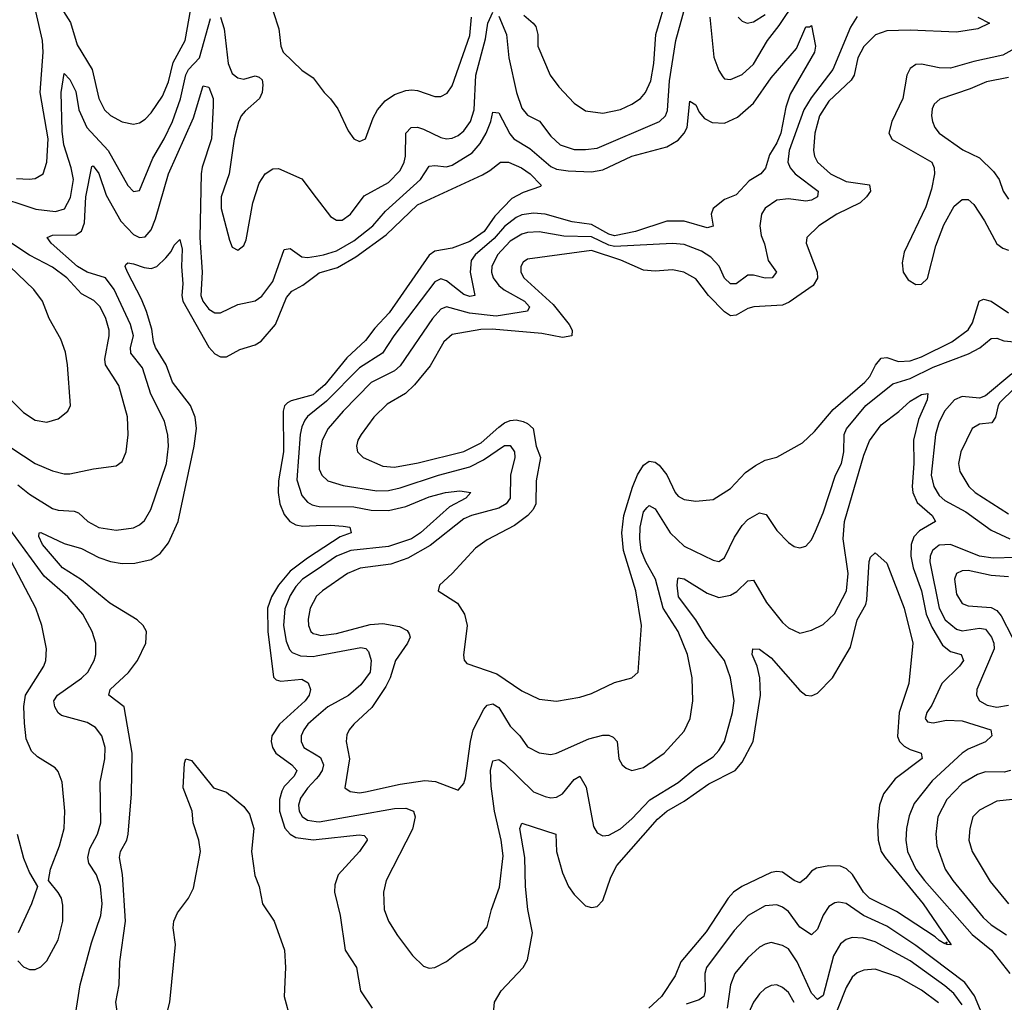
# Model space of a CAD drawing. Header units: inches. Extents: x 1694797 to 1849917, y 907313 to 1017959.
# Tile 350 of 656: x 1718977 to 1722375, y 993950 to 997342. Entities that reach past the tile are written whole.
import ezdxf

# ---------------------------------------------------------------- set-up
doc = ezdxf.new("R2010")
doc.units = ezdxf.units.IN
doc.header["$MEASUREMENT"] = 0
doc.layers.add('B7919', color=7, linetype='Continuous')
doc.layers.add('B7929', color=7, linetype='Continuous')

msp = doc.modelspace()

# ---------------------------------------------------------------- linework, layer by layer
at = {"layer": 'B7919', "color": 5}
for points, elevation in [([(1719090, 997431.3), (1719152.3, 997332.3), (1719174.8, 997254.8), (1719227.2, 997170), (1719250.1, 997070.1), (1719270, 997030.2), (1719290, 997011), (1719330, 996988.5), (1719370, 996981.2), (1719390, 996985.8), (1719410, 996998.6), (1719430, 997019.7), (1719470, 997077.6), (1719490, 997126.9), (1719506.1, 997193.9), (1719548.2, 997270), (1719586.8, 997490)], 780), ([(1718966.1, 996793.9), (1719009.1, 996790.9), (1719030, 996793.2), (1719057.2, 996810), (1719070.4, 996849.6), (1719074.6, 996930), (1719047.1, 997090), (1719057.4, 997230), (1719055.6, 997270), (1719032.5, 997370)], 780), ([(1719670, 997350.6), (1719682.2, 997310), (1719696.6, 997190), (1719710, 997155.9), (1719730, 997141), (1719750, 997136.8), (1719790, 997148.1), (1719803.7, 997143.7), (1719813.4, 997133.4), (1719816.4, 997116.4), (1719813.2, 997090), (1719804.6, 997070), (1719754.4, 997025.6), (1719741.3, 997010), (1719732.2, 996987.8), (1719716.8, 996930), (1719699.2, 996810), (1719671.6, 996730), (1719672.3, 996690), (1719700.6, 996580.6), (1719710, 996556.3), (1719730, 996546), (1719750, 996562), (1719758.3, 996581.7), (1719781.7, 996710), (1719802.8, 996777.2), (1719823.6, 996810), (1719850, 996826.4), (1719870, 996828), (1719950, 996792.2), (1720000, 996727.2)], 760), ([(1719852, 997370), (1719871.6, 997310), (1719878, 997250), (1719886.2, 997230), (1719950, 997167.7), (1719990, 997140.5), (1720000, 997127.3)], 780), ([(1718878, 996738), (1719032, 996688), (1719100.3, 996679.7), (1719131.1, 996688.9), (1719151.9, 996728.1), (1719161.9, 996790), (1719154.6, 996830), (1719129.2, 996909.2), (1719123, 996957), (1719119.9, 997090), (1719130, 997155.5), (1719150, 997134.9), (1719170, 997093.8), (1719181, 997030), (1719208.7, 996970), (1719282.1, 996890), (1719350, 996769), (1719370, 996748.9), (1719390, 996752.4), (1719436.4, 996863.6), (1719475.3, 996930), (1719504, 996990), (1719531.8, 997068.2), (1719550, 997151.6), (1719559.9, 997170), (1719597.9, 997210), (1719634.9, 997345.1)], 760), ([(1718970, 995736.4), (1719010, 995703.6), (1719090, 995654.7), (1719110, 995649.1), (1719165.2, 995645.2), (1719179.6, 995639.6), (1719212.4, 995610), (1719250, 995588.9), (1719310, 995579.8), (1719370, 995587.8), (1719390, 995597.5), (1719407.2, 995612.8), (1719429.4, 995650.6), (1719483.2, 995810), (1719490.9, 995870), (1719488, 995908), (1719476.4, 995956.4), (1719429.6, 996049.6), (1719400.2, 996140.2), (1719360.2, 996190), (1719359.7, 996210), (1719369.6, 996250), (1719358.7, 996290), (1719302.6, 996410), (1719272.5, 996450), (1719210, 996470.5), (1719176, 996490), (1719085.8, 996570), (1719071.2, 996590), (1719090, 996597.9), (1719170, 996598.5), (1719190, 996611.1), (1719200.1, 996639.9), (1719205.1, 996730), (1719225.6, 996834.4), (1719230, 996836.9), (1719250, 996810.2), (1719275.7, 996735.7), (1719326.2, 996646.2), (1719370, 996600.5), (1719390, 996590.2), (1719410, 996592), (1719430, 996615.8), (1719445.8, 996654.2), (1719490, 996809.1), (1719577.1, 997002.9), (1719608.7, 997110), (1719610, 997112.9), (1719630, 997108.5), (1719644.4, 997070), (1719644.8, 997044.8), (1719638.2, 996930), (1719606.9, 996833.1), (1719603.3, 996810), (1719598.5, 996590), (1719606.3, 996470), (1719601.7, 996390), (1719608.8, 996370), (1719630, 996342), (1719650, 996330.1), (1719670, 996330.1), (1719730, 996358.4), (1719790, 996371), (1719812.9, 996387.1), (1719850, 996437.6), (1719890, 996548.8), (1719910, 996551.6), (1719950, 996522.9), (1719970, 996520.5), (1720000, 996525.6)], 740), ([(1718950, 995863.1), (1719030, 995810.1), (1719090, 995784), (1719130, 995773.8), (1719150, 995773.8), (1719231.5, 995791.5), (1719310, 995801.3), (1719330, 995816.3), (1719344.4, 995850), (1719351.6, 995908.4), (1719349, 995971), (1719318.7, 996078.7), (1719272.5, 996150), (1719270.8, 996170), (1719285.9, 996250), (1719285.4, 996270), (1719273.8, 996310), (1719254.6, 996350), (1719232.2, 996372.2), (1719190, 996395.7), (1719139.1, 996450), (1719090, 996487.2), (1719010, 996528.3), (1718918.1, 996590)], 760), ([(1719313.8, 993910), (1719308, 993950), (1719320.5, 994010), (1719321.8, 994090), (1719342.3, 994230), (1719331.7, 994391.7), (1719321.3, 994450), (1719324.9, 994470), (1719347, 994510), (1719351.3, 994530), (1719362.4, 994670), (1719365.4, 994810), (1719337.2, 994970), (1719284.8, 995010), (1719288.5, 995030), (1719351.9, 995088.1), (1719383, 995130), (1719412.1, 995190), (1719414, 995230), (1719402.9, 995250), (1719381.7, 995270), (1719287.4, 995327.4), (1719190, 995407.8), (1719124.5, 995450), (1719055.9, 995530), (1719042.4, 995557.6), (1719043.7, 995570), (1719050, 995571.4), (1719130, 995533.2), (1719190, 995516), (1719250, 995485.4), (1719290, 995471), (1719330, 995464.3), (1719373.8, 995466.2), (1719430, 995477.8), (1719461, 995499), (1719490, 995535.6), (1719524, 995610), (1719579.5, 995870), (1719586.6, 995930), (1719582.2, 995970), (1719566.1, 996010), (1719504.3, 996090), (1719482.5, 996150), (1719445, 996210), (1719438, 996230), (1719433.1, 996273.1), (1719414, 996334), (1719397.3, 996377.3), (1719348.4, 996470), (1719341, 996490), (1719343.3, 996496.7), (1719350, 996502), (1719370, 996499), (1719405.8, 996485.8), (1719430, 996483.3), (1719450, 996489.5), (1719480.9, 996519.1), (1719499, 996541), (1719510, 996563.8), (1719530, 996583.1), (1719537.2, 996550), (1719535.2, 996490), (1719540.1, 996430), (1719536.7, 996390), (1719540.2, 996370), (1719630, 996211.5), (1719650, 996188.4), (1719670, 996177.9), (1719690, 996178.4), (1719736.3, 996203.7), (1719790, 996219.2), (1719810, 996232.1), (1719860.1, 996290), (1719897.7, 996382.3), (1719915.9, 996404.1), (1719954.4, 996425.6), (1720000, 996460.3)], 720), ([(1718896.3, 996076.3), (1718990, 995985.8), (1719030, 995959.7), (1719070, 995952.6), (1719110, 995964.4), (1719143, 995990), (1719152.3, 996010), (1719142.2, 996150), (1719134.3, 996194.3), (1719118.3, 996238.3), (1719078.4, 996310), (1719055.9, 996370), (1719025, 996410), (1718943.2, 996490)], 780), ([(1720000, 996055.4), (1719990, 996046.9), (1719914.1, 996025.9), (1719901.4, 996018.6), (1719891.2, 996008.8), (1719886.5, 995990), (1719886.8, 995850), (1719869.8, 995750), (1719868.4, 995710), (1719874.3, 995670), (1719890, 995633.5), (1719909.1, 995609.1), (1719930, 995597.5), (1719953.9, 995593.9), (1720000, 995595.4)], 720), ([(1720000, 995995.9), (1719970, 995971.4), (1719960.7, 995959.3), (1719950, 995936.4), (1719944.6, 995910), (1719933.1, 995753.1), (1719950, 995699.7), (1719970, 995676.4), (1719986.6, 995666.6), (1720000, 995663.3)], 740), ([(1719166.8, 993893.2), (1719185.9, 994010), (1719225.1, 994154.9), (1719256.7, 994250), (1719260.8, 994290), (1719256, 994350), (1719241.9, 994390), (1719215.2, 994430), (1719211.7, 994450), (1719219.2, 994480.8), (1719245, 994530), (1719257.3, 994570), (1719254.6, 994710), (1719270.5, 994790), (1719271.7, 994830), (1719260.2, 994870), (1719238, 994898), (1719210, 994915.5), (1719120.5, 994940.5), (1719109.3, 994949.3), (1719098.3, 994970), (1719094.9, 994990), (1719107.5, 995010), (1719190, 995068.9), (1719212, 995090), (1719234.3, 995130), (1719239.5, 995150), (1719239, 995190), (1719227.3, 995230), (1719194.5, 995290), (1719142.5, 995350), (1719061.1, 995421.1), (1718930, 995600.7)], 740), ([(1720000, 995502.9), (1719970, 995483.5), (1719910, 995438), (1719870, 995389.9), (1719846.3, 995350), (1719831.6, 995310), (1719833.1, 995230), (1719852.6, 995072.6), (1719862.5, 995062.5), (1719878.1, 995058.1), (1719950, 995065.4), (1719972.5, 995052.5), (1719980.3, 995030), (1719976.2, 995010), (1719962.6, 994990), (1719874, 994910), (1719846.5, 994870), (1719844.4, 994850), (1719848.8, 994830), (1719861, 994810), (1719915.5, 994770), (1719933, 994750), (1719923.9, 994730), (1719890, 994695.4), (1719881.2, 994678.8), (1719873, 994650), (1719872.9, 994610), (1719891.5, 994551.5), (1719909.8, 994529.8), (1719930, 994519.4), (1719990, 994511.2), (1720000, 994512.3)], 720), ([(1718970, 994093.4), (1718990, 994072.4), (1719010, 994063.7), (1719030, 994063.7), (1719050, 994072.2), (1719070, 994092.7), (1719110, 994166), (1719125.3, 994230), (1719125.4, 994285.4), (1719120.5, 994310), (1719110, 994329.4), (1719076, 994370), (1719083, 994410), (1719113.8, 994490), (1719129.8, 994550), (1719132.2, 994610), (1719122.8, 994710), (1719110, 994747), (1719099.2, 994759.2), (1719037.8, 994797.8), (1719017, 994817), (1718999.6, 994859.6), (1718993.7, 994913.7), (1718991.1, 994971.1), (1718996.4, 995010), (1719060.2, 995110), (1719067.5, 995130), (1719069.8, 995170.2), (1719053.4, 995250), (1719031.9, 995310), (1718948.2, 995470)], 760), ([(1720000, 995442), (1719953.3, 995410), (1719930, 995385.4), (1719910, 995354.4), (1719891.6, 995308.4), (1719887.3, 995250), (1719896.3, 995196.3), (1719907.8, 995167.8), (1719917.1, 995157.1), (1719946.1, 995146.1), (1719990, 995143.4), (1720000, 995145.3)], 740), ([(1720000, 995350.2), (1719999.8, 995350), (1719979.8, 995310), (1719972.9, 995272.9), (1719973.6, 995250), (1719982.2, 995230), (1719990, 995223), (1720000, 995220.5)], 760), ([(1720000, 994934.9), (1719971.6, 994910), (1719957.6, 994890), (1719948.3, 994870), (1719948.2, 994850), (1719958, 994830), (1720000, 994804.2)], 740), ([(1719484.9, 993910), (1719494.4, 993950), (1719514.3, 994150), (1719506.5, 994206.5), (1719508.3, 994230), (1719521.6, 994258.4), (1719559.9, 994310), (1719576.6, 994343.4), (1719601.1, 994470), (1719595, 994510), (1719575.4, 994570), (1719572.5, 994610), (1719541, 994690), (1719545, 994775), (1719550, 994790.7), (1719570, 994784.9), (1719646, 994690), (1719690, 994674.8), (1719750, 994625.5), (1719770, 994599.3), (1719785.4, 994550), (1719777.2, 994470), (1719788.2, 994388.2), (1719802.8, 994350), (1719814.6, 994290), (1719855.4, 994230), (1719890.9, 994130), (1719894, 994070), (1719889.6, 993970.4), (1719911.2, 993890)], 680), ([(1720000, 994721.4), (1719970, 994689.3), (1719945.6, 994654.4), (1719939, 994630), (1719941, 994610), (1719951.2, 994591.2), (1719970, 994579), (1720000, 994574.6)], 740), ([(1718967.9, 994530), (1718990, 994447.3), (1719010, 994397.3), (1719038, 994350), (1719017.6, 994290), (1718971.7, 994190)], 760)]:
    msp.add_lwpolyline(points, dxfattribs=dict(at, elevation=elevation))
at = {"layer": 'B7929', "color": 5}
for points, elevation in [([(1720717, 997357), (1720749.3, 997330), (1720757.7, 997317.7), (1720764.8, 997290), (1720765.6, 997250), (1720808.2, 997150), (1720838.2, 997110), (1720890, 997054), (1720930, 997027.5), (1720990, 997019.4), (1721050, 997032.1), (1721090, 997049.5), (1721119, 997070), (1721137, 997090), (1721155, 997130), (1721165.6, 997190), (1721172.1, 997290), (1721212.3, 997427.7)], 780), ([(1720630, 997353.4), (1720656.6, 997290), (1720664.8, 997210), (1720691.1, 997090), (1720710, 997036.1), (1720730, 997011.8), (1720770.9, 996990.9), (1720810, 996939), (1720842, 996910), (1720890, 996893.6), (1720930, 996893), (1720970, 996898.6), (1721185.6, 996990), (1721205.6, 997010), (1721212.2, 997027.8), (1721219.8, 997130), (1721241.9, 997270), (1721275, 997390)], 760), ([(1721358.5, 997350), (1721372.6, 997212.6), (1721390, 997165.7), (1721403.9, 997143.9), (1721410, 997137.3), (1721430, 997135.4), (1721470, 997152.8), (1721510, 997188.1), (1721557.8, 997270), (1721598.7, 997321.3), (1721654.8, 997405.2)], 760), ([(1720000, 996727.2), (1720050, 996662.3), (1720070, 996649.3), (1720090, 996649.4), (1720118.4, 996670), (1720166.1, 996733.9), (1720250, 996780.1), (1720290, 996821.3), (1720304.2, 996850), (1720308.1, 996870), (1720309.9, 996950.1), (1720328.3, 996970), (1720350, 996970.1), (1720370, 996963.8), (1720430, 996934.6), (1720450, 996930.1), (1720470, 996932.5), (1720490, 996941.9), (1720510, 996958.4), (1720532.4, 996990), (1720545.9, 997030), (1720551.7, 997150), (1720584.3, 997275.7), (1720592.7, 997330), (1720610, 997367.1)], 760), ([(1721867, 997353), (1721844.7, 997315.3), (1721783.3, 997170), (1721708.3, 997071.7), (1721683, 997030), (1721632.8, 996890), (1721628.4, 996850), (1721636.4, 996830), (1721652.9, 996810), (1721732.4, 996750), (1721731, 996730), (1721710, 996718.8), (1721690, 996714.7), (1721630, 996723.4), (1721590, 996719.2), (1721550, 996690.6), (1721537.2, 996670), (1721531.7, 996630), (1721536.3, 996596.3), (1721547.8, 996567.8), (1721560.7, 996510), (1721588.9, 996470), (1721574, 996450), (1721550, 996449.4), (1721510, 996459.9), (1721490, 996459.4), (1721450.1, 996429.9), (1721430, 996429.9), (1721409.9, 996449.9), (1721390.5, 996490.5), (1721361.9, 996521.9), (1721330, 996542.6), (1721270, 996565.1), (1721230, 996568.7), (1721030, 996559), (1721010, 996563.5), (1720950, 996592.1), (1720854.7, 996594.7), (1720770, 996609.9), (1720730, 996607.3), (1720710, 996601.4), (1720670, 996577.4), (1720626.3, 996530), (1720606.4, 996490), (1720605.5, 996470), (1720610.6, 996450), (1720630, 996423.8), (1720648.7, 996408.7), (1720718.6, 996370), (1720736.6, 996350), (1720730, 996335.1), (1720621.6, 996318.4), (1720529, 996329), (1720450.1, 996349.9), (1720430, 996342), (1720401.6, 996310), (1720290, 996146.6), (1720270, 996129), (1720190, 996089), (1720092.9, 995990), (1720040.9, 995930), (1720020.8, 995890), (1720010.1, 995830), (1720010.6, 995790.6), (1720019.1, 995770), (1720040.2, 995750), (1720093.5, 995733.5), (1720210, 995715.3), (1720250, 995716), (1720290, 995725.3), (1720421.8, 995770), (1720530, 995798.7), (1720577.2, 995822.8), (1720650, 995871.5), (1720670, 995871.4), (1720684.1, 995850), (1720685.2, 995830), (1720670.9, 995770), (1720670.1, 995690), (1720655.4, 995670), (1720630, 995655.3), (1720535.8, 995630), (1720510, 995618.9), (1720393.4, 995526.6), (1720316.8, 995483.2), (1720257.6, 995462.4), (1720151.8, 995448.2), (1720108.6, 995430), (1720021.4, 995370), (1720000, 995350.2)], 760), ([(1720000, 997127.3), (1720028.2, 997090), (1720050, 997068.8), (1720074.4, 997034.4), (1720110, 996958), (1720130, 996930.5), (1720150, 996921.6), (1720170, 996930.7), (1720197.1, 997002.9), (1720212.3, 997030), (1720238.2, 997061.8), (1720270, 997083), (1720310, 997097.4), (1720330, 997099.2), (1720350, 997096.6), (1720410, 997075.9), (1720430, 997076.2), (1720452.1, 997087.9), (1720470, 997113.1), (1720530, 997287.2), (1720536.3, 997350)], 780), ([(1722283.9, 997350), (1722323.6, 997330), (1722284.4, 997310), (1722210, 997298.3), (1722050, 997304.9), (1721970, 997303.1), (1721930.4, 997289.6), (1721890, 997249), (1721870.1, 997210), (1721856.6, 997150), (1721847.1, 997132.9), (1721770, 997060.2), (1721737.9, 997010), (1721721.8, 996950), (1721716.9, 996890), (1721720.6, 996870), (1721730.7, 996850), (1721774.8, 996810), (1721830, 996783.1), (1721910, 996771.6), (1721913.6, 996750), (1721900.1, 996730), (1721877.7, 996710), (1721797.7, 996670), (1721734.6, 996630), (1721693.7, 996590), (1721691.4, 996570), (1721728.9, 996470), (1721730.1, 996449.9), (1721715.8, 996424.2), (1721633, 996367), (1721610, 996356.6), (1721510.4, 996350), (1721490, 996344.8), (1721450, 996321.3), (1721430, 996319.2), (1721410, 996332.8), (1721353.8, 996390), (1721310, 996446.6), (1721269.6, 996470), (1721230, 996477.6), (1721170, 996473.9), (1721130, 996477.5), (1721051.4, 996511.4), (1720950, 996545), (1720730, 996515.5), (1720715.1, 996504.9), (1720706.4, 996490), (1720706.5, 996470), (1720717.2, 996450), (1720818.5, 996358.5), (1720873.3, 996290), (1720884.1, 996270), (1720882, 996250), (1720850, 996244.6), (1720778.8, 996258.8), (1720607, 996273), (1720568.3, 996271.7), (1720470, 996255), (1720441, 996230), (1720393.5, 996146.5), (1720339, 996081), (1720308.4, 996051.6), (1720245.3, 996014.7), (1720198.7, 995970), (1720155, 995910), (1720143.8, 995890), (1720139.3, 995870), (1720142.4, 995850), (1720162, 995830), (1720230, 995800.7), (1720270, 995797.6), (1720351.6, 995811.6), (1720510, 995850.7), (1720570, 995880.7), (1720630, 995935), (1720650, 995950.4), (1720670, 995958.5), (1720690, 995960.2), (1720714.4, 995954.4), (1720730, 995948.1), (1720749.6, 995930), (1720759.9, 995870), (1720774.6, 995830), (1720759.3, 995750), (1720758.2, 995670), (1720749.3, 995650.7), (1720730.1, 995629.9), (1720684.2, 995595.8), (1720590, 995546.8), (1720550, 995517.2), (1720470, 995429.6), (1720425.5, 995390), (1720420.7, 995370), (1720487.7, 995327.7), (1720512.4, 995290), (1720521.3, 995250), (1720508.3, 995148.3), (1720510.5, 995130.5), (1720519.8, 995119.8), (1720623.5, 995083.5), (1720710, 995024.5), (1720770, 994996.5), (1720830, 994989.2), (1720910, 995003.2), (1720950, 995015.6), (1721030, 995053.8), (1721089.7, 995070.3), (1721111.3, 995090), (1721122.7, 995250), (1721103.6, 995370), (1721060.9, 995510), (1721055.2, 995570), (1721061.5, 995630), (1721091.7, 995728.3), (1721109.2, 995770.8), (1721130, 995804.2), (1721150, 995817.4), (1721170, 995814.4), (1721183.9, 995803.9), (1721210.1, 995770.1), (1721239.7, 995710), (1721250, 995696.9), (1721270, 995685.4), (1721310, 995679.6), (1721370, 995684.9), (1721430, 995723.6), (1721481.4, 995778.6), (1721516.9, 995803.1), (1721550, 995821.8), (1721590, 995831.6), (1721678.5, 995881.5), (1721719.8, 995920.2), (1721784, 995996), (1721893.9, 996090), (1721911.6, 996110), (1721931.2, 996148.8), (1721950, 996173), (1721970, 996175.2), (1722010, 996161.8), (1722050, 996163.8), (1722090, 996178.3), (1722193.7, 996230), (1722250, 996270.7), (1722265.3, 996294.7), (1722288.3, 996370), (1722303.5, 996376.5), (1722330, 996370.1), (1722390, 996330.1)], 780), ([(1721456.1, 997350), (1721470, 997336.1), (1721487.3, 997330), (1721510, 997333.9), (1721550, 997359.2)], 780), ([(1720000, 996525.6), (1720025.6, 996530), (1720070, 996544.1), (1720130, 996578), (1720195.9, 996630), (1720239.3, 996680.7), (1720359.7, 996790), (1720390, 996835.8), (1720410, 996838.8), (1720450, 996834.2), (1720470, 996839.4), (1720538, 996882), (1720566.1, 996913.9), (1720586.3, 996950), (1720602.7, 996990), (1720610, 997022), (1720630, 997019.6), (1720668, 996948), (1720682.3, 996930), (1720737.2, 996897.2), (1720810, 996834.3), (1720830, 996825.4), (1720870, 996819.4), (1720950, 996816.2), (1720990, 996823.5), (1721090, 996870.1), (1721210, 996902.7), (1721250, 996926.3), (1721270.3, 996949.7), (1721280.2, 996970), (1721290, 997060.7), (1721310, 997048.2), (1721321.8, 997021.8), (1721340.4, 997000.4), (1721366.5, 996986.5), (1721410, 996984.3), (1721454.5, 997005.5), (1721510, 997053.6), (1721570, 997140.5), (1721658.3, 997241.7), (1721690, 997317.1), (1721703.1, 997316.9), (1721710, 997322), (1721724.1, 997250), (1721720.5, 997230), (1721635.6, 997084.4), (1721620.8, 997039.2), (1721603.4, 996950), (1721590, 996916.2), (1721564.5, 996875.5), (1721551.4, 996828.6), (1721535, 996810), (1721494.6, 996785.4), (1721450, 996736.8), (1721410, 996720.7), (1721370.3, 996690), (1721363.6, 996670), (1721370, 996629.4), (1721350, 996623.2), (1721270, 996646.1), (1721210, 996645.9), (1721101.8, 996610), (1721030, 996595.1), (1721010, 996600.8), (1720950, 996634.3), (1720884, 996644), (1720789.9, 996669.9), (1720750, 996673.9), (1720710, 996668.4), (1720690, 996658.9), (1720650, 996627.5), (1720613.9, 996586.1), (1720549, 996530), (1720535.6, 996510), (1720531.8, 996470), (1720548.2, 996390), (1720530, 996386.5), (1720510, 996393.6), (1720450, 996440.6), (1720430, 996447.1), (1720410, 996437), (1720268.6, 996250), (1720229.2, 996190.8), (1720150, 996140.3), (1720035.3, 996024.7), (1720000, 995995.9)], 740), ([(1722430, 997252.7), (1722370, 997219.3), (1722270, 997197.7), (1722190, 997174), (1722150, 997175.5), (1722090, 997188.4), (1722070, 997186.8), (1722050, 997173.2), (1722039.3, 997150), (1722024.5, 997070), (1721987.5, 996990), (1721977.1, 996950), (1721987.7, 996927.7), (1722125.3, 996850), (1722133.6, 996830), (1722134.1, 996810), (1722123.6, 996756.4), (1722104.1, 996695.9), (1722030, 996539.3), (1722022.7, 996502.7), (1722025.8, 996470), (1722043.5, 996443.5), (1722070, 996427), (1722090, 996428.7), (1722110, 996448.5), (1722138.8, 996561.2), (1722166.1, 996633.9), (1722201.7, 996698.3), (1722230, 996720.9), (1722250, 996720.9), (1722270, 996703.2), (1722306.9, 996646.9), (1722350, 996568.2), (1722370, 996552.9), (1722390, 996546)], 820), ([(1722390, 997142.1), (1722313.5, 997126.5), (1722257.6, 997102.4), (1722153.1, 997066.9), (1722133.4, 997050), (1722126.7, 997033.3), (1722123.5, 997010), (1722127.1, 996990), (1722135, 996970), (1722150.3, 996950), (1722232.6, 996892.6), (1722290, 996864.9), (1722337.7, 996817.7), (1722357.7, 996790), (1722371.9, 996750), (1722390, 996722)], 840), ([(1720000, 996460.3), (1720010, 996467.8), (1720073.6, 996486.4), (1720137.3, 996522.7), (1720241.1, 996598.9), (1720350, 996702), (1720573.7, 996806.3), (1720599.3, 996820.7), (1720636, 996850), (1720664, 996850), (1720708.5, 996830), (1720738.4, 996810), (1720776.4, 996770), (1720774.6, 996765.4), (1720714.4, 996745.6), (1720675.3, 996724.7), (1720616.4, 996663.6), (1720579.4, 996610), (1720530, 996575.8), (1720470, 996552.5), (1720410, 996542.5), (1720390, 996528.4), (1720252.4, 996330), (1720202.7, 996277.3), (1720170, 996234.6), (1720106, 996174), (1720030, 996080.7), (1720000, 996055.4)], 720), ([(1720000, 995220.5), (1720016.4, 995216.4), (1720070, 995222.6), (1720186.4, 995253.6), (1720230, 995257.2), (1720287.3, 995247.3), (1720313.6, 995233.6), (1720321.3, 995221.3), (1720324, 995210), (1720315.1, 995190), (1720273.4, 995130), (1720255.1, 995070), (1720240, 995040), (1720192.1, 994967.9), (1720130, 994909.7), (1720113.4, 994890), (1720106.4, 994873.6), (1720103.8, 994850), (1720115, 994790), (1720099.5, 994690), (1720117.2, 994677.2), (1720150, 994673.2), (1720170, 994675.9), (1720290, 994703.4), (1720375.4, 994715.4), (1720412.1, 994712.1), (1720490, 994682.4), (1720510, 994704.9), (1720515.6, 994724.4), (1720532.2, 994850), (1720542.4, 994890), (1720578.4, 994961.6), (1720590, 994975.7), (1720610, 994979.8), (1720630, 994967.9), (1720670, 994902.7), (1720703.5, 994870), (1720730, 994832.2), (1720770, 994811), (1720810, 994805.8), (1720830, 994809.4), (1720940.9, 994859.1), (1720990, 994872.4), (1721010, 994872.5), (1721025.2, 994865.2), (1721038.6, 994850), (1721044.2, 994790), (1721055.8, 994770), (1721070, 994758), (1721090, 994750.3), (1721130, 994760.2), (1721200.9, 994810), (1721270, 994885.8), (1721291.3, 994930), (1721300.3, 994990), (1721298.2, 995070), (1721281.8, 995150), (1721249.4, 995230), (1721197.9, 995310), (1721170.9, 995410), (1721137.5, 995470), (1721122.3, 995510), (1721116.7, 995550), (1721118.9, 995590), (1721130, 995642.8), (1721142.3, 995657.7), (1721150, 995664.8), (1721170, 995653.7), (1721222.1, 995570), (1721270, 995524.4), (1721370, 995476.6), (1721390, 995472), (1721410, 995484.7), (1721444.4, 995555.6), (1721470, 995595.5), (1721490, 995616.1), (1721530, 995639.4), (1721553.8, 995633.8), (1721590, 995578), (1721630, 995537.4), (1721650, 995523.7), (1721670, 995518.7), (1721690, 995524.9), (1721710, 995546.4), (1721724.1, 995575.9), (1721750, 995639.3), (1721793.1, 995770), (1721812.8, 995810), (1721820.9, 995850), (1721823, 995910), (1721830.2, 995929.8), (1721897.8, 996010), (1721990, 996084.5), (1722050, 996102.6), (1722130, 996142.2), (1722252, 996188), (1722290.6, 996209.4), (1722330, 996241), (1722350, 996241.8), (1722373.3, 996233.3), (1722410, 996230.1)], 760), ([(1722401.3, 996118.7), (1722310, 996043.2), (1722290, 996035.1), (1722230, 996041.3), (1722202.9, 996030), (1722168.8, 995990), (1722149.2, 995950), (1722137.8, 995910), (1722123, 995770), (1722132.5, 995730), (1722150, 995698.7), (1722170, 995681.8), (1722242.6, 995642.6), (1722330, 995579.2), (1722394.4, 995550)], 760), ([(1722410, 996069.5), (1722360.2, 996019.8), (1722353.9, 996010), (1722345.1, 995970), (1722331.9, 995950), (1722290, 995945.6), (1722263.8, 995930), (1722225.6, 995850), (1722216.6, 995810), (1722221.7, 995781.7), (1722253, 995730), (1722275.2, 995710), (1722390, 995636.5)], 780), ([(1720000, 994574.6), (1720010, 994573.2), (1720270, 994618.9), (1720310, 994619.7), (1720335.8, 994610), (1720341.8, 994590), (1720332.6, 994547.4), (1720241.1, 994370), (1720232, 994330), (1720235, 994270), (1720250.2, 994230), (1720281, 994181), (1720332.1, 994112.1), (1720370, 994074.9), (1720390, 994068.2), (1720410, 994070.4), (1720450, 994090.4), (1720490, 994123), (1720550, 994161.6), (1720589.7, 994210), (1720605.3, 994270), (1720632.8, 994347.2), (1720645, 994455), (1720638.7, 994510), (1720615.1, 994610), (1720603.9, 994696.1), (1720601.8, 994750), (1720610, 994783.7), (1720630, 994788), (1720650, 994774.2), (1720750, 994677), (1720790, 994659.8), (1720810, 994656.1), (1720830, 994658), (1720850, 994670.1), (1720890, 994719.3), (1720910.7, 994730.7), (1720932, 994692), (1720957.2, 994557.2), (1720970, 994535.3), (1720990, 994524.9), (1721010, 994527), (1721050, 994548.9), (1721090, 994582.9), (1721151.5, 994648.5), (1721250, 994708.4), (1721310, 994759.3), (1721370, 994797.7), (1721390, 994818.9), (1721410, 994850.3), (1721437.6, 994950), (1721442.6, 994990), (1721430.3, 995070), (1721409.9, 995130), (1721345.7, 995210), (1721310, 995269.9), (1721250.5, 995350), (1721245.6, 995390), (1721248.1, 995411.9), (1721250, 995414.6), (1721270, 995411.6), (1721350, 995362.2), (1721390, 995347.4), (1721430, 995355.7), (1721451.8, 995368.2), (1721490, 995404.4), (1721510, 995407.2), (1721555, 995330), (1721610, 995261.1), (1721630, 995242.6), (1721670, 995224.4), (1721710, 995234.4), (1721750, 995253.6), (1721788.6, 995291.4), (1721830.3, 995369.7), (1721836, 995430), (1721819.2, 995550), (1721823.2, 995610), (1721890, 995838.9), (1721910, 995887.7), (1721950, 995942.7), (1722011, 995989), (1722050, 996025.2), (1722090, 996047.7), (1722111.1, 996051.1), (1722108.9, 996030), (1722078.6, 995961.4), (1722061.9, 995890), (1722063.3, 995810), (1722057.1, 995730), (1722059.3, 995710), (1722074.6, 995674.6), (1722126.1, 995630), (1722138, 995610), (1722083, 995577), (1722063.5, 995556.5), (1722053.5, 995530), (1722052.7, 995490), (1722060.9, 995450), (1722089.8, 995370), (1722105.5, 995290), (1722124.7, 995244.7), (1722162.2, 995182.2), (1722190, 995160.4), (1722226.4, 995150), (1722234.3, 995130), (1722220.1, 995110), (1722159.3, 995050), (1722124.8, 994975.2), (1722107.5, 994950), (1722102.5, 994930), (1722110, 994918.5), (1722130, 994915.1), (1722175.7, 994924.3), (1722230, 994921), (1722328.9, 994890), (1722332.6, 994870), (1722310.5, 994849.5), (1722250, 994823.6), (1722230, 994809.4), (1722126.1, 994713.9), (1722064, 994636), (1722046.4, 994593.6), (1722038.1, 994550), (1722035.4, 994510), (1722041.4, 994470), (1722070.1, 994410), (1722100.3, 994370), (1722264.4, 994184.4), (1722331.6, 994130), (1722393.9, 994050)], 740), ([(1720000, 995663.3), (1720010, 995660.9), (1720130, 995660.1), (1720190, 995648.4), (1720250, 995647.3), (1720310, 995660.8), (1720390, 995694.7), (1720446, 995710), (1720495.9, 995715.9), (1720534.4, 995710), (1720516.9, 995690), (1720459.8, 995660.2), (1720360.5, 995570), (1720329, 995550), (1720250, 995522.9), (1720119.5, 995510), (1720070, 995489.9), (1720000, 995442)], 740), ([(1720000, 995595.4), (1720050, 995596.9), (1720093.7, 995593.7), (1720116.3, 995590), (1720120.4, 995570), (1720083.3, 995556.7), (1720000, 995502.9)], 720), ([(1722414.4, 995485.6), (1722336.9, 995483.1), (1722290, 995489.4), (1722190, 995530.6), (1722150, 995528.2), (1722127.5, 995510), (1722119.2, 995490), (1722118, 995470), (1722150.4, 995310), (1722171.3, 995270), (1722210, 995237.4), (1722230, 995231.6), (1722290, 995241.5), (1722310, 995238), (1722331.2, 995210), (1722339.7, 995190), (1722339.9, 995170), (1722280.5, 995030), (1722279, 995010), (1722290.2, 994990), (1722315.6, 994975.6), (1722350, 994968.4), (1722390, 994975.4)], 760), ([(1720606.5, 993850), (1720615.1, 993950), (1720638.7, 993990), (1720714, 994070), (1720730, 994097.1), (1720747.3, 994190), (1720730.5, 994270.5), (1720722.1, 994350), (1720719.8, 994450), (1720702.6, 994550), (1720710, 994568.8), (1720827.4, 994530), (1720830.1, 994470), (1720850, 994397), (1720870.9, 994350), (1720890, 994322.2), (1720930, 994283.5), (1720950, 994276.9), (1720970, 994281.1), (1720990, 994301.5), (1721017.5, 994382.5), (1721038, 994422), (1721177.8, 994582.2), (1721210, 994609.3), (1721270, 994644.4), (1721355.6, 994704.4), (1721446.5, 994750), (1721470, 994778.8), (1721508.4, 994850), (1721533.2, 995010), (1721531.3, 995070), (1721521.7, 995110), (1721504.4, 995150), (1721507.6, 995170), (1721530, 995168.9), (1721570, 995139.3), (1721670, 995025.8), (1721690, 995010.2), (1721710, 995008.2), (1721730, 995017.2), (1721782, 995070), (1721844.6, 995175.4), (1721866.9, 995270), (1721897.1, 995322.9), (1721901.3, 995338.7), (1721908.5, 995471.5), (1721913, 995487), (1721930, 995501.6), (1721970, 995466), (1722030, 995310.4), (1722059.8, 995190), (1722046, 995050), (1722012.4, 994950), (1722007.1, 994867.1), (1722013, 994850), (1722030, 994833.9), (1722050, 994822.1), (1722088.2, 994810), (1722091.5, 994791.5), (1721999.1, 994720.9), (1721958.2, 994670), (1721944.6, 994630), (1721937.6, 994562.4), (1721939.7, 994510), (1721950.5, 994470), (1721964.1, 994450), (1722095.3, 994290), (1722192.2, 994147.8), (1722175.3, 994150), (1722178, 994158), (1722170, 994151.8), (1722150, 994163.2), (1722136.4, 994176.4), (1722003.6, 994263.6), (1721910, 994309.5), (1721889.5, 994330), (1721851.7, 994391.7), (1721830.5, 994410.5), (1721810, 994419.9), (1721770, 994421.5), (1721727, 994413), (1721710, 994402.4), (1721690, 994378), (1721670, 994362.3), (1721650, 994370.5), (1721610, 994398.7), (1721590, 994401.8), (1721570, 994398.2), (1721468.8, 994350), (1721440.6, 994330), (1721422.4, 994310), (1721346.3, 994193.7), (1721258.5, 994090), (1721239, 994041), (1721192.4, 993970), (1721148, 993930)], 720), ([(1722390, 995419.1), (1722330, 995422.7), (1722250, 995440.1), (1722230, 995439.6), (1722210.3, 995430), (1722203.1, 995410), (1722210, 995358.7), (1722230, 995326.6), (1722250, 995317.9), (1722330, 995312.8), (1722350, 995301.8), (1722364.3, 995284.3), (1722402.9, 995210)], 780), ([(1720000, 995145.3), (1720154.7, 995174.7), (1720171.3, 995171.3), (1720180.9, 995160.9), (1720190.1, 995130.1), (1720186.5, 995090), (1720154.7, 995045.3), (1720111.4, 995008.6), (1720040.1, 994970), (1720000, 994934.9)], 740), ([(1720000, 994804.2), (1720015, 994795), (1720025.6, 994770), (1720020.2, 994750), (1720008, 994730), (1720000, 994721.4)], 740), ([(1722396.5, 994750), (1722375.3, 994744.7), (1722310, 994745), (1722283.3, 994736.7), (1722230, 994704.7), (1722176.4, 994650), (1722146.1, 994590), (1722138.9, 994530), (1722142.2, 994490), (1722171.3, 994410), (1722197.8, 994370), (1722302.7, 994242.7), (1722330, 994217.2), (1722382.6, 994182.6)], 760), ([(1722490, 994658.9), (1722350, 994643.9), (1722290, 994613), (1722267.1, 994590), (1722256.6, 994550), (1722252.6, 994510), (1722264.2, 994470), (1722326.7, 994366.7), (1722389.4, 994290)], 780), ([(1720000, 994512.3), (1720148.6, 994528.6), (1720165.3, 994525.3), (1720175.2, 994515.2), (1720176.5, 994510), (1720149.5, 994470), (1720076.3, 994390), (1720065, 994355), (1720063.2, 994330), (1720082.4, 994250), (1720100.6, 994130), (1720139, 994070), (1720153.2, 993990), (1720193, 993930)], 720), ([(1722310, 993881.6), (1722272.3, 993972.3), (1722238.6, 994018.6), (1722070, 994146.2), (1721970, 994212.6), (1721889.7, 994249.7), (1721830, 994290.5), (1721804, 994296), (1721790, 994293.8), (1721770, 994281.2), (1721750, 994250.9), (1721730, 994202.7), (1721710, 994182.5), (1721670, 994209.4), (1721630, 994263), (1721610, 994278.3), (1721590, 994286.4), (1721550, 994283.2), (1721490.9, 994249.1), (1721442.3, 994197.7), (1721347.5, 994070), (1721341.3, 994050), (1721342.5, 993990), (1721338, 993970), (1721322, 993958), (1721276.8, 993943.2)], 740), ([(1722230, 993941.2), (1722200.7, 993980.7), (1722170, 994006.8), (1722050, 994093.4), (1721930, 994158.9), (1721888.4, 994171.6), (1721850, 994173.6), (1721830, 994167.1), (1721810, 994151.4), (1721786.1, 994110), (1721750, 993973.1), (1721730, 993959.4), (1721710, 993981.6), (1721660.5, 994090), (1721630, 994134.7), (1721610, 994146.4), (1721570, 994155.9), (1721550, 994151.2), (1721530, 994139.9), (1721490, 994103.9), (1721445.5, 994050), (1721430.1, 994010), (1721418.7, 993930)], 760), ([(1722147.7, 993947.7), (1722090, 993991.8), (1722010, 994036.2), (1721930, 994063.9), (1721890, 994061.4), (1721867.7, 994052.3), (1721850, 994036.5), (1721830, 994000.7), (1721770, 993850.6)], 780), ([(1721650, 993949.8), (1721630, 993984), (1721610, 994001.5), (1721590, 994009.8), (1721570, 994008), (1721550, 993998), (1721530, 993979.8), (1721510, 993950.8), (1721481.9, 993890)], 780)]:
    msp.add_lwpolyline(points, dxfattribs=dict(at, elevation=elevation))

doc.saveas('drawing.dxf')
